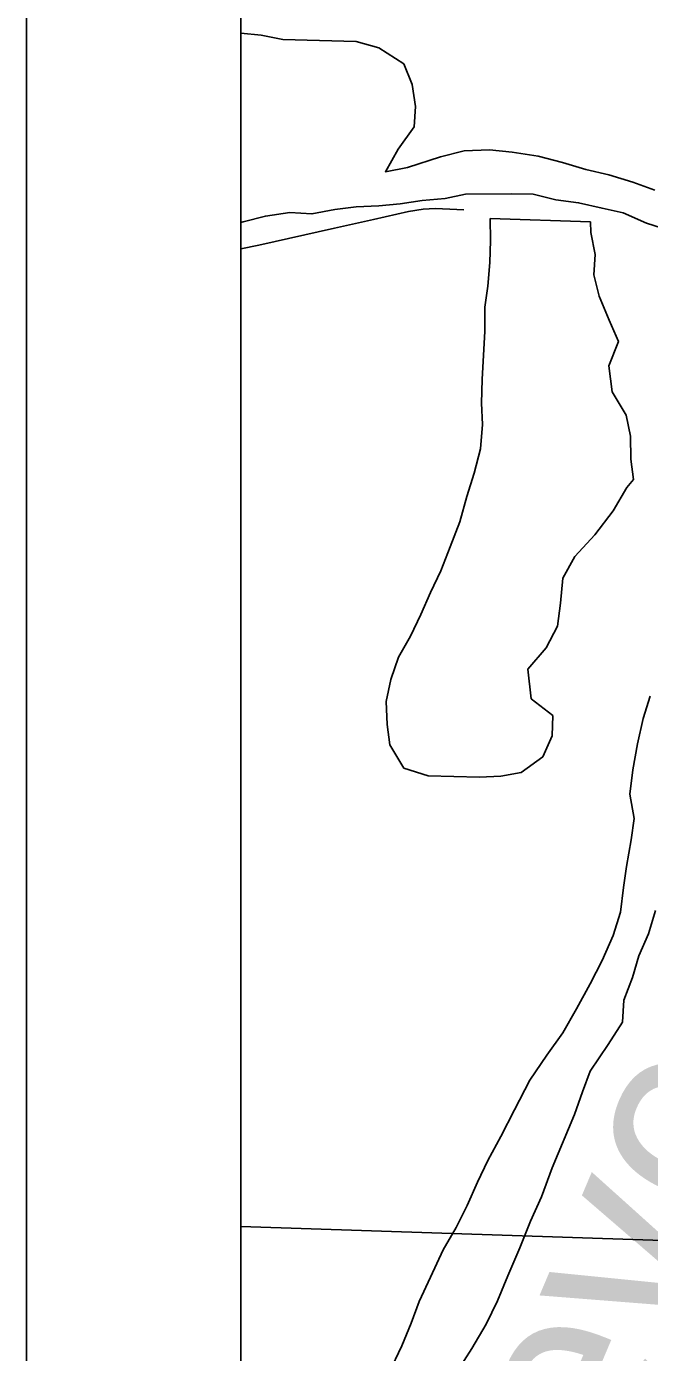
# Model space of a CAD drawing. Extents: x -8.8 to 41.4, y 0 to 34.6.
# Drawn here: x -8.774 to -8.484, y 15.544 to 16.161 of the extents above; entities that cross this region are included whole.
import ezdxf

# ---------------------------------------------------------------- set-up
doc = ezdxf.new("R2010")
doc.units = 0
for name, color, linetype in [('GM_X_Corporation', 7, 'Continuous'), ('GM_X_Corporation_Text', 7, 'Continuous'), ('GM_X_County_Road', 7, 'Continuous'), ('GM_X_Major_Lake', 7, 'Continuous'), ('GM_X_Minor_River', 7, 'Continuous'), ('SH_Border', 7, 'Continuous')]:
    doc.layers.add(name, color=color, linetype=linetype)

msp = doc.modelspace()

# ---------------------------------------------------------------- linework, layer by layer
at = {"layer": 'GM_X_Corporation'}
msp.add_lwpolyline([(-8.6743, 18.69247), (-8.6743, 14.09996), (-5.44416, 14.09996), (-5.44317, 14.22654), (-5.4429, 14.26177), (-5.44035, 14.58818), (-5.43679, 15.04456), (-5.435, 15.31635), (-5.42821, 16.35067), (-5.4212, 16.54833), (-5.41292, 17.38361), (-5.40083, 18.63689)], dxfattribs=at)
for points in [[(-8.6743, 16.61123), (-8.6743, 15.60235), (-8.42609, 15.59413), (-8.42005, 16.60371)], [(-8.6743, 15.60235), (-8.6743, 14.60372), (-8.42455, 14.59623), (-8.42609, 15.59413)]]:
    msp.add_lwpolyline(points, close=True, dxfattribs=at)
at = {"layer": 'GM_X_County_Road'}
msp.add_lwpolyline([(-8.6743, 16.05782), (-8.66593, 16.05964), (-8.63077, 16.0675), (-8.61259, 16.07155), (-8.59619, 16.07531), (-8.58939, 16.07643), (-8.58371, 16.07671), (-8.57694, 16.07641), (-8.57039, 16.07611)], dxfattribs=at)
at = {"layer": 'GM_X_Major_Lake'}
for points in [[(-8.48349, 15.84956), (-8.4868, 15.83902), (-8.48937, 15.82731), (-8.49157, 15.81522), (-8.493, 15.80386), (-8.491, 15.79242), (-8.49239, 15.78259), (-8.4946, 15.77011), (-8.49599, 15.76028), (-8.49741, 15.74892), (-8.50073, 15.73799), (-8.50596, 15.72636), (-8.51155, 15.71549), (-8.51791, 15.70388), (-8.52427, 15.69265), (-8.53176, 15.68221), (-8.53964, 15.67064), (-8.54683, 15.65677), (-8.55322, 15.6444), (-8.5592, 15.63316), (-8.56401, 15.62303), (-8.56884, 15.61214), (-8.57403, 15.60202), (-8.57999, 15.59154), (-8.58601, 15.57878), (-8.59123, 15.56753), (-8.59491, 15.55737), (-8.59935, 15.54685), (-8.60537, 15.53409)], [(-8.57383, 15.53444), (-8.56671, 15.54565), (-8.55997, 15.55687), (-8.55476, 15.56775), (-8.54991, 15.57939), (-8.54426, 15.59254), (-8.53939, 15.60495), (-8.53417, 15.61621), (-8.52927, 15.62975), (-8.51877, 15.65454), (-8.51509, 15.66508), (-8.51143, 15.67486), (-8.50314, 15.68718), (-8.49642, 15.69764), (-8.49578, 15.70788), (-8.49172, 15.7184), (-8.48881, 15.72858), (-8.48437, 15.73872), (-8.48106, 15.74965)]]:
    msp.add_lwpolyline(points, dxfattribs=at)
at = {"layer": 'GM_X_Minor_River'}
for points in [[(-8.48139, 16.08528), (-8.49155, 16.08896), (-8.50286, 16.09228), (-8.51344, 16.09483), (-8.52437, 16.09814), (-8.53569, 16.10108), (-8.54781, 16.10291), (-8.55842, 16.10393), (-8.5702, 16.10347), (-8.58129, 16.10071), (-8.59661, 16.09578), (-8.60692, 16.09376), (-8.60095, 16.10424), (-8.59348, 16.11469), (-8.59286, 16.12416), (-8.5945, 16.13446), (-8.59844, 16.14405), (-8.61003, 16.15155), (-8.62059, 16.15448), (-8.65476, 16.15534), (-8.66496, 16.15749), (-8.6743, 16.1584)], [(-8.6743, 16.07018), (-8.67322, 16.07038), (-8.6629, 16.07316), (-8.65146, 16.07477), (-8.64122, 16.07413), (-8.63053, 16.07614), (-8.62062, 16.0774), (-8.60997, 16.0779), (-8.60007, 16.07878), (-8.58978, 16.08042), (-8.57912, 16.08129), (-8.56957, 16.08333), (-8.54829, 16.08356), (-8.53804, 16.0833), (-8.52747, 16.08075), (-8.51687, 16.07935), (-8.50591, 16.07679), (-8.49609, 16.07464), (-8.48519, 16.06981), (-8.47502, 16.06652)], [(-8.55808, 16.07203), (-8.55795, 16.06178), (-8.55821, 16.05153), (-8.55924, 16.04055), (-8.56063, 16.03071), (-8.56054, 16.01932), (-8.56119, 16.00833), (-8.56186, 15.99695), (-8.56213, 15.98595), (-8.56162, 15.97606), (-8.56266, 15.9647), (-8.56561, 15.95338), (-8.56892, 15.94246), (-8.57225, 15.93077), (-8.57672, 15.91911), (-8.58118, 15.90784), (-8.586, 15.89771), (-8.59043, 15.88757), (-8.59524, 15.87744), (-8.60081, 15.86771), (-8.60449, 15.85717), (-8.60664, 15.84697), (-8.60615, 15.83633), (-8.60487, 15.82681), (-8.5983, 15.81601), (-8.587, 15.81231), (-8.56308, 15.81171), (-8.55319, 15.81221), (-8.54365, 15.81387), (-8.53359, 15.82121), (-8.52917, 15.83097), (-8.52893, 15.84046), (-8.53899, 15.84831), (-8.54055, 15.86201), (-8.53194, 15.87205), (-8.52674, 15.88217), (-8.52534, 15.89276), (-8.52429, 15.9045), (-8.51871, 15.91462), (-8.50934, 15.92463), (-8.50071, 15.9358), (-8.49436, 15.94665), (-8.49122, 15.95037)], [(-8.51139, 16.07047), (-8.55808, 16.07203)], [(-8.49122, 15.95037), (-8.49251, 15.9599), (-8.49262, 15.97053), (-8.49465, 15.98045), (-8.50122, 15.99125), (-8.50281, 16.00344), (-8.49835, 16.01471), (-8.50266, 16.0247), (-8.50732, 16.03582), (-8.50973, 16.04575), (-8.50911, 16.05523), (-8.51113, 16.06553), (-8.51139, 16.07047)]]:
    msp.add_lwpolyline(points, dxfattribs=at)
at = {"layer": 'SH_Border'}
for p, q in [((-8.7743, 20.99996), (-8.7743, 13.99996)), ((-8.6743, 20.89996), (-8.6743, 14.09996))]:
    msp.add_line(p, q, dxfattribs=at)

# ---------------------------------------------------------------- texts
at = {"layer": 'GM_X_Corporation_Text'}
msp.add_text('Seven Mile', height=0.094666, rotation=67.01754, dxfattribs=at).set_placement((-8.52881, 15.39898))

doc.saveas('drawing.dxf')
